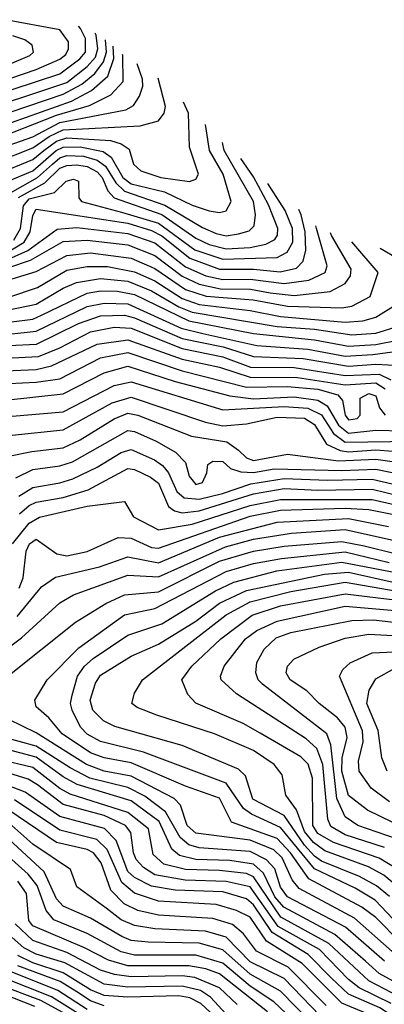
# Model space of a CAD drawing. Extents: x 501367 to 657802, y 482273 to 547541.
# Tile 570 of 656: x 592417 to 593490, y 541778 to 544681. Entities that reach past the tile are written whole.
import ezdxf

# ---------------------------------------------------------------- set-up
doc = ezdxf.new("R2010")
doc.units = 0

msp = doc.modelspace()

# ---------------------------------------------------------------- linework, layer by layer
at = {"layer": '0CON20XD'}
for points in [[(592197.7, 544442.3), (592465, 544534), (592535, 544564), (592552.4, 544577.6), (592560.4, 544595), (592560, 544615), (592535, 544650.4), (592375, 544680.5)], [(592259.2, 544430.8), (592535, 544520.7), (592594.1, 544565), (592610.2, 544585), (592610.8, 544625), (592595.4, 544655), (592589.5, 544661.1)], [(592262, 544398), (592555.4, 544495), (592615, 544542.2), (592639.7, 544570.3), (592646.8, 544595), (592641.8, 544635), (592639.1, 544641.2)], [(592275, 544502.1), (592446.6, 544575), (592457.8, 544585), (592453.1, 544605), (592431.6, 544621.6), (592396.8, 544633.2)], [(592286.7, 544373.3), (592545, 544460.8), (592599.8, 544490.2), (592637.8, 544522.2), (592663.7, 544556.3), (592672.2, 544585), (592669.5, 544621)], [(592303.7, 544346.3), (592569.4, 544440.6), (592628.6, 544471.4), (592675.8, 544514.2), (592693.7, 544566.3), (592692, 544602.2)], [(592335, 544324.7), (592525, 544398.8), (592622.7, 544427.3), (592685, 544459), (592721.2, 544498.8), (592719.9, 544575), (592719.3, 544577.8)], [(592366, 544304), (592455, 544335.4), (592535, 544377.4), (592728.8, 544415), (592752.2, 544427.8), (592769.8, 544455), (592779.1, 544485), (592778.4, 544505), (592762.4, 544550.1)], [(592345, 544259.1), (592455, 544302.5), (592503.6, 544336.4), (592545, 544355.8), (592771.9, 544368.1), (592825, 544382.3), (592842.3, 544405), (592845.8, 544425), (592824.6, 544507.8)], [(592349.1, 544225), (592455, 544268.3), (592487.3, 544295), (592525, 544322.6), (592555, 544332.5), (592684, 544324), (592715.4, 544315), (592739, 544299), (592752, 544255), (592773.1, 544235), (592831.9, 544215), (592916.9, 544203.1), (592935, 544210), (592943.6, 544225), (592916.3, 544305), (592913.3, 544405), (592898.9, 544437.1)], [(592377.5, 544202.5), (592455, 544235.4), (592524.3, 544295), (592544.8, 544305.2), (592595, 544306.2), (592662, 544292), (592685.7, 544275.7), (592720.8, 544215), (592745, 544196.6), (592843.1, 544173.1), (592925, 544133.8), (592975, 544117.2), (593005, 544112.3), (593025, 544117.4), (593039.4, 544145), (593016.2, 544225), (592975.4, 544295.4), (592966.7, 544353.3), (592963.5, 544371.6)], [(592389.5, 544170.5), (592469.4, 544215), (592513.1, 544255), (592535, 544273.3), (592555, 544279.7), (592605, 544278), (592645, 544266.8), (592669, 544249), (592699.3, 544199.3), (592725.4, 544175.4), (592843.9, 544133.9), (592955, 544067.6), (592995, 544050.2), (593025, 544043.8), (593061, 544049), (593092.3, 544057.7), (593107, 544073), (593111.3, 544105), (593105.5, 544145), (593018.4, 544295), (593014.3, 544318.9)], [(592413.3, 544156.7), (592490.6, 544199.4), (592535, 544242.7), (592555, 544250.5), (592585, 544252.2), (592615, 544247.4), (592645, 544232.2), (592659.3, 544215), (592675.8, 544175.8), (592695.2, 544155), (592835, 544106), (592935, 544036.1), (592975, 544017.8), (593025, 544005.1), (593095, 544009.1), (593141.6, 544018.4), (593167.8, 544032.2), (593175.5, 544045), (593176.4, 544065), (593149.5, 544135), (593105, 544217.1), (593068, 544271.7)], [(592399.4, 544030.6), (592419.3, 544065), (592427.8, 544132.2), (592445, 544152.2), (592519.2, 544170.9), (592553.6, 544205), (592575, 544210.4), (592589.4, 544205), (592590.5, 544155), (592598.9, 544145), (592716.6, 544113.4), (592825, 544081.1), (592932.4, 544002.4), (593015, 543974.3), (593175, 543979.1), (593204.4, 543995.6), (593220.5, 544025), (593220.3, 544065), (593198.2, 544118.2), (593147.5, 544198.1)], [(592333.5, 543966.5), (592429.9, 544025), (592447.8, 544055), (592455, 544103.3), (592465, 544121.9), (592735, 544080.6), (592805, 544059.5), (592835, 544043.6), (592917.9, 543977.9), (593005, 543945.2), (593105, 543945.4), (593183.2, 543936.8), (593232.1, 543947.9), (593251.6, 543968.4), (593258.9, 544001.1), (593256.8, 544055), (593245.7, 544105), (593238.6, 544121.1)], [(592375, 543970.4), (592440.2, 543999.8), (592527.4, 544062.6), (592585, 544067.6), (592735, 544050.4), (592815, 544022.6), (592905, 543951.7), (592965, 543925.4), (593015, 543914.9), (593095.8, 543915.8), (593195, 543902.5), (593267.8, 543912.3), (593316.4, 543935), (593321.6, 543955), (593290.4, 544065), (593288.4, 544073.3)], [(592385, 543950.5), (592448.5, 543971.5), (592545, 544026.2), (592615, 544030.4), (592735, 544016.8), (592815, 543985.3), (592895, 543924.1), (592945, 543900.7), (593007.6, 543887.6), (593096.2, 543886.2), (593154.7, 543875.3), (593225, 543867.8), (593331.2, 543878.8), (593375, 543902.4), (593390.4, 543925), (593392.7, 543945), (593334.6, 544044.6), (593332.1, 544052)], [(592480.6, 543809.4), (592615, 543873.9), (592655, 543881), (592705, 543880.3), (592755, 543870), (592915, 543792.8), (593105.1, 543755.1), (593285, 543737.2), (593385, 543718.4), (593465, 543723.3), (593535, 543736.7), (593575, 543753.4), (593604, 543775), (593654.1, 543855), (593659.5, 543935), (593652.4, 544005), (593637.8, 544035), (593632, 544039.4)], [(592395, 543916.7), (592465, 543938.1), (592555, 543985.5), (592625, 543993), (592745, 543977.6), (592815, 543947.4), (592905, 543885.1), (592965.7, 543865.7), (593104.4, 543855), (593205, 543835.7), (593365, 543831.5), (593395, 543835.9), (593448.6, 543865), (593472.3, 543935), (593394.4, 544025.5)], [(593532.1, 543975), (593478.6, 544005.9)], [(592385, 543863), (592469.3, 543890.7), (592555, 543941.7), (592615, 543953.3), (592675, 543953.3), (592755, 543937.4), (592815, 543911.2), (592895, 543858.2), (592945, 543841), (593095, 543823.6), (593185, 543806), (593375, 543788.4), (593427.5, 543792.5), (593465, 543803.2), (593525, 543841)], [(592385, 543824.9), (592465, 543841.5), (592545, 543889.5), (592584.3, 543905.7), (592655, 543917.6), (592735, 543910.2), (592805, 543881.1), (592885, 543833.9), (592925, 543817.9), (593175, 543776.5), (593285, 543768), (593395, 543751.2), (593465, 543756.2), (593535, 543777.8)], [(592385, 543753.2), (592465, 543762.4), (592615.1, 543834.9), (592665, 543845.3), (592735, 543842.5), (592891.7, 543771.6), (592955.5, 543755), (593115, 543719.7), (593265, 543709.7), (593375, 543688.4), (593456.9, 543693.1), (593536.1, 543703.9)], [(592385, 543719.8), (592465.8, 543724.2), (592590.2, 543785), (592655, 543807.6), (592725, 543809.4), (592755, 543801.6), (592895, 543740.6), (593016.2, 543716.2), (593105, 543687.3), (593251.6, 543681.6), (593385, 543658.7), (593465, 543665.4), (593538.4, 543661.6)], [(592385, 543788.5), (592455, 543798.2), (592480.6, 543809.4)], [(592375, 543682.8), (592472, 543688), (592535, 543713.3), (592625, 543760.3), (592695, 543773.9), (592745, 543771.3), (592895, 543710.8), (593015, 543686.3), (593096.5, 543656.5), (593225, 543655.2), (593375, 543632.1), (593475, 543635.7), (593509.1, 543619.1)], [(592375, 543645.9), (592465, 543649), (592510.6, 543660.6), (592645, 543724.2), (592735, 543737.1), (592895, 543679.6), (593005, 543656.3), (593095, 543626.4), (593235, 543626.1), (593375, 543604.4), (593465, 543609.6), (593492.4, 543592.4)], [(592385, 543608.4), (592465, 543611.7), (592535, 543622.1), (592655, 543683.3), (592735, 543699.9), (592895, 543645.6), (593085, 543597.3), (593205, 543598.8), (593295, 543591.4), (593353.8, 543575), (593367.7, 543557.7), (593375.2, 543515), (593385, 543500.5), (593410.5, 543505), (593419.5, 543515), (593419.5, 543565), (593445, 543578.8), (593465, 543572), (593476, 543536), (593493.1, 543515)], [(592375, 543559.1), (592545, 543577.4), (592665, 543639.5), (592735, 543659.5), (592874, 543614), (593035, 543572.2), (593105, 543563.3), (593225, 543569.2), (593295, 543559), (593321.9, 543541.9), (593355.2, 543485), (593385, 543461.7), (593465, 543470.8), (593545, 543468.4)], [(592395, 543511.6), (592545, 543524.3), (592695, 543602.6), (592745, 543613.1), (593015, 543530.1), (593195, 543540.1), (593265.2, 543535.2), (593305, 543516.2), (593340.3, 543460.3), (593375.2, 543435.2), (593575, 543438.4)], [(592395, 543455.7), (592545, 543471.1), (592689.2, 543550.9), (592745, 543567.7), (592964, 543494), (593015, 543483.6), (593085, 543489.5), (593175, 543508.8), (593255, 543506.3), (593285, 543487.4), (593319.7, 543429.7), (593360.1, 543410.1), (593385, 543406.3), (593465, 543412.7), (593565.1, 543404.9)], [(592385, 543393.4), (592452.1, 543407.9), (592545, 543418), (592595, 543442.1), (592695, 543504.1), (592735, 543520.6), (592764.7, 543515), (592923, 543453), (593026.3, 543436.3), (593061.4, 543411.4), (593085, 543388.5), (593105, 543380.8), (593205, 543400.2), (593355, 543380), (593465, 543384.6), (593575, 543369.5)], [(592405, 543330.5), (592455, 543354.1), (592535, 543364.9), (592572.5, 543377.5), (592735, 543469.5), (592755, 543466.5), (592818.1, 543438.1), (592875.3, 543405.3), (592904.7, 543375), (592915.5, 543335), (592935, 543310.7), (592955, 543315.8), (592967.8, 543345), (592970.2, 543369.8), (592985, 543379.2), (593015, 543378.1), (593037.9, 543357.9), (593067.7, 543347.7), (593105, 543346.2), (593166.2, 543356.2), (593365, 543351.3), (593465, 543355.2), (593585, 543331)], [(592414.2, 543275.8), (592455, 543301.5), (592535, 543314.9), (592572.7, 543327.3), (592645, 543361.4), (592715, 543404.9), (592745, 543413.2), (592813.3, 543383.3), (592836.7, 543366.7), (592854.6, 543344.6), (592879.6, 543289.6), (592900.8, 543270.8), (592945, 543266.8), (593013.9, 543283.9), (593097.7, 543312.3), (593195, 543328.2), (593323, 543323), (593455, 543326.2), (593585, 543295.6)], [(592416.1, 543223.9), (592445, 543248), (592465, 543258.1), (592545, 543272.2), (592618, 543295), (592735, 543357.6), (592755, 543354.9), (592802.1, 543332.1), (592825, 543314), (592855.1, 543245.1), (592872.4, 543232.4), (592895, 543226.5), (592945, 543232.7), (593105, 543282.5), (593195, 543298.3), (593295, 543293.3), (593455, 543296.6), (593575, 543267.3)], [(592395.6, 543135), (592445, 543196), (592475, 543213.6), (592615, 543246.7), (592725, 543260), (592751.6, 543215), (592825, 543176.4), (592925, 543193.4), (593095, 543248.9), (593185, 543266.3), (593455, 543266.1), (593575, 543238.3)], [(592415.6, 543005), (592426.9, 543035), (592435.7, 543114.3), (592445.2, 543135), (592465, 543149.2), (592526, 543106), (592555, 543100.3), (592615, 543112.5), (592706.2, 543153.8), (592745, 543151.8), (592805, 543124.9), (592825, 543122.3), (593095, 543217.4), (593185, 543234.6), (593375, 543240.3), (593445, 543236.4), (593645, 543196.3)], [(592409.1, 542920.9), (592481, 543009), (592522.4, 543037.6), (592651.9, 543068.1), (592735, 543097.3), (592825, 543079.1), (593005.1, 543154.9), (593175, 543198.9), (593385, 543210.4), (593503.1, 543186.9)], [(592359.2, 542810.8), (592421.7, 542858.3), (592535, 542962), (592575, 542985.6), (592735, 543043.4), (592825, 543038), (593023.1, 543126.9), (593105, 543149.5), (593217.1, 543167.1), (593375, 543177.3), (593581.9, 543131.9)], [(592381.3, 542745), (592580.9, 542905), (592670.5, 542959.5), (592725, 542985.1), (592825, 542994.2), (593005, 543084.1), (593105, 543113.5), (593195, 543128.8), (593365, 543142.6), (593430.9, 543129.1), (593526.4, 543106.4)], [(593538.8, 541958.8), (593465, 542034.1), (593424.2, 542064.2), (593268.2, 542148.2), (593214.4, 542225), (593175, 542266.9), (593040.3, 542315), (593005, 542385.8), (592905, 542420.9), (592745, 542489.8), (592665, 542504.3), (592625, 542519.4), (592542, 542575), (592502.8, 542622.8), (592465.4, 542655), (592461.5, 542675), (592498, 542735), (592590.7, 542829.3), (592725, 542926.1), (592814.5, 542944.5), (593025, 543053.7), (593105, 543077.4), (593187.5, 543092.5), (593375, 543111.4), (593505, 543080.6)], [(593552, 541992), (593463, 542085), (593405, 542120.4), (593285, 542177.1), (593185, 542299.1), (593098.8, 542338.8), (593075.6, 542355.6), (593025, 542430), (592781.7, 542521.7), (592655, 542552.7), (592615, 542574), (592595.9, 542595), (592571.1, 542645), (592566.7, 542665), (592571, 542689), (592586.6, 542745), (592607.4, 542775), (592632.6, 542797.4), (592735, 542866.5), (592835, 542900.1), (592992.8, 542997.2), (593047.2, 543022.8), (593174.3, 543055.7), (593365, 543081.6), (593575, 543040.9)], [(593506, 542096), (593467.7, 542127.7), (593417, 542155), (593305, 542199.7), (593285, 542214.7), (593255, 542247.4), (593195, 542335.1), (593103.1, 542383.1), (593081.2, 542451.2), (593061, 542471), (592895, 542541.4), (592697.2, 542597.2), (592663.9, 542613.9), (592631.9, 542645), (592624.5, 542675), (592639.8, 542725), (592655, 542748.1), (592745, 542804.1), (592825, 542839.4), (592935, 542907.6), (593005, 542960.5), (593085, 542998.2), (593314.1, 543045.9), (593385, 543052.2), (593525, 543020.6)], [(593532.2, 542122.2), (593489, 542159), (593443.8, 542183.8), (593315, 542230.5), (593281.5, 542255), (593255, 542287.8), (593231.8, 542351.8), (593200, 542395), (593189.4, 542455), (593166.4, 542485), (593105, 542526.1), (592990.4, 542575), (592820.8, 542630.8), (592762.6, 542652.6), (592746.5, 542665), (592754.6, 542695), (592778, 542735), (593025, 542926.2), (593095, 542964.3), (593215, 542994.6), (593375, 543022.6), (593585, 542986.5)], [(593535, 542172.6), (593475, 542209.2), (593340.9, 542255), (593295, 542281.4), (593279.7, 542305), (593279.2, 542445), (593266.2, 542486.2), (593245, 542507.5), (593125, 542577.1), (593075, 542605.8), (592935.6, 542665.6), (592911.5, 542691.5), (592893.7, 542735), (592923.4, 542775), (593008.5, 542855), (593101.4, 542925), (593185, 542953.1), (593375, 542987.6), (593618.9, 542958.9)], [(593490.6, 542240.6), (593375, 542277.6), (593332.5, 542302.5), (593323.9, 542323.9), (593309.3, 542485), (593291.7, 542531.7), (593260.3, 542560.3), (593055, 542693.3), (593010, 542735), (593007.5, 542745), (593019.2, 542775), (593082, 542855), (593115, 542880.1), (593175, 542907.4), (593375, 542951.3), (593635, 542929.4)], [(593525.8, 542265.8), (593412.5, 542305), (593375, 542330.5), (593350.7, 542385), (593332.7, 542542.7), (593320.6, 542575), (593131.5, 542721.5), (593118.5, 542735), (593111.9, 542755), (593114.8, 542785.2), (593136.5, 542825), (593172, 542858), (593215, 542873.9), (593395, 542909.9), (593458.6, 542911.4), (593595.4, 542895.4)], [(593588.4, 542278.4), (593440.4, 542350.4), (593385, 542393.3), (593364.9, 542465), (593366.6, 542505), (593380.5, 542565), (593375.1, 542595), (593352.7, 542622.7), (593298.3, 542665), (593262.6, 542702.6), (593212.7, 542735), (593201.1, 542755), (593204.8, 542775.2), (593223.5, 542795), (593298.8, 542831.2), (593375, 542857.4), (593445, 542869), (593638.1, 542858.1)], [(593506, 542375), (593452, 542415), (593416.1, 542465), (593414.5, 542495), (593427.8, 542552.2), (593426, 542584), (593358, 542745), (593368.2, 542765), (593389.6, 542785), (593455, 542813.8), (593825, 542830.4)], [(593498.4, 542465), (593483.2, 542505), (593472.1, 542585), (593439.3, 542665), (593445.9, 542704.1), (593465, 542737.8), (593521.4, 542768.6)], [(593513.7, 541933.7), (593402.2, 542032.2), (593239.9, 542119.9), (593218.9, 542145), (593189.9, 542209.9), (593165, 542233.5), (593095, 542261.8), (592935, 542282.5), (592910.3, 542305), (592890.5, 542365), (592872, 542385), (592745, 542450.2), (592665, 542465.6), (592613.8, 542485), (592465, 542578.5), (592385, 542617.6)], [(593513.9, 541743.9), (593477.4, 541767.4), (593385, 541807.5), (593335, 541855.1), (593266.2, 541925), (593160, 541990), (593105, 542071.6), (593085, 542089.4), (593015, 542109.2), (592874.4, 542114.4), (592805, 542126.1), (592755, 542151.7), (592735, 542169.5), (592701, 542261), (592666.7, 542296.7), (592535, 542331.7), (592433.2, 542403.2), (592303.7, 542453.7), (592185, 542518.4), (592026.9, 542546.9), (591945, 542584.6)], [(593490.6, 541905), (593375.8, 542005), (593205.1, 542095), (593185, 542123.5), (593167.6, 542177.6), (593143.8, 542203.8), (593095, 542228.1), (592945, 542239.2), (592915, 542248.4), (592889.4, 542269.4), (592845.8, 542345.8), (592785, 542392.1), (592735, 542417.5), (592623, 542445), (592565.4, 542475.4), (592465, 542539.1), (592365, 542566.8)], [(593548.5, 541828.5), (593475, 541869.3), (593435.1, 541905.1), (593345, 541984.1), (593194.4, 542064.4), (593168, 542095), (593134.4, 542164.4), (593105, 542190.9), (593035, 542201.6), (592934.9, 542204.9), (592886.8, 542216.8), (592864.2, 542235), (592827, 542317), (592745, 542377.7), (592586.3, 542426.3), (592545, 542448.6), (592465, 542506.9), (592335, 542541.1)], [(593535, 541799.7), (593445, 541847), (593327.3, 541957.3), (593185.6, 542035), (593105, 542154.3), (593085, 542163.3), (593005, 542172.3), (592905, 542175.3), (592840.9, 542190.9), (592809.5, 542219.5), (592796.3, 542295), (592735, 542343.5), (592565, 542397.6), (592535, 542414.1), (592455, 542476.4), (592355, 542499.9)], [(593510.4, 541780.4), (593416.7, 541826.7), (593385, 541851.5), (593299.3, 541939.3), (593177.8, 542007.8), (593095, 542124.2), (593025, 542140.3), (592904.4, 542144.4), (592815, 542159.4), (592781, 542181), (592760, 542205), (592751.9, 542225), (592744.2, 542284.2), (592728.6, 542305), (592665, 542334.4), (592545, 542366.7), (592469.6, 542425), (592441.5, 542441.5), (592327.2, 542477.2)], [(593475.8, 541735), (593365, 541781.4), (593248, 541898), (593143.8, 541963.8), (593095, 542035.1), (593055, 542054.9), (592995, 542072.2), (592825, 542081.8), (592755, 542105.4), (592717.4, 542137.4), (592674.4, 542234.4), (592643.6, 542263.6), (592535, 542291.4), (592400.9, 542380.9)], [(593319.3, 541775), (593207.2, 541887.2), (593114.1, 541935), (593076.1, 541986.1), (593043, 542013), (592985, 542031.4), (592825, 542040.9), (592765, 542054.6), (592724, 542074), (592685, 542114.8), (592656.7, 542195), (592634.5, 542225), (592615, 542234.9), (592525, 542254.9), (592385, 542350.5)], [(593300.8, 541745), (593195, 541853.8), (593095, 541903.5), (593025, 541975.8), (592964, 541994), (592815, 542000.7), (592755, 542009.9), (592715, 542027.2), (592671.4, 542061.4), (592585, 542124.4), (592566.5, 542175), (592455, 542250.6), (592394, 542305)], [(593255, 541699.6), (593165.1, 541785), (593095, 541831.1), (593015, 541899.6), (592935, 541922.7), (592755, 541923.1), (592715, 541932.7), (592615, 541986.7), (592517, 542027), (592494.5, 542054.5), (592467.9, 542127.9), (592441.5, 542161.5), (592336, 542256)], [(593275, 541724.5), (593185, 541816.5), (593095, 541866.8), (593015, 541939), (592945, 541958), (592795, 541960.8), (592745, 541966), (592717.6, 541977.6), (592625, 542031.6), (592545, 542066.9), (592525, 542089), (592489, 542169), (592384.9, 542264.9)], [(593146, 541756), (593005, 541868.2), (592965, 541882.9), (592915, 541891.2), (592735, 541891), (592678.6, 541908.6), (592607.6, 541945), (592455, 542009.2), (592443.8, 542025), (592436.8, 542105), (592411.1, 542141.1)], [(593057.2, 541777.2), (593005, 541827.1), (592932.5, 541857.5), (592895, 541862.3), (592745, 541858.9), (592696.2, 541866.2), (592655, 541879), (592555, 541931.1), (592455, 541966.4), (592403.8, 542015)], [(593025, 541749.2), (592978.7, 541798.7), (592948.7, 541818.7), (592895, 541831.9), (592735, 541828.5), (592665, 541837.8), (592550, 541900), (592465, 541925.7), (592428.7, 541945), (592394.7, 541974.7)], [(593005, 541729.6), (592950.4, 541780.4), (592917.4, 541797.4), (592885, 541803), (592735, 541799), (592665, 541804.1), (592625, 541820.3), (592545, 541870.9), (592455, 541900.4), (592411.6, 541921.6)], [(592665, 541773.1), (592625, 541787.9), (592585.1, 541815), (592535.4, 541845.3), (592411.6, 541891.6)], [(592615, 541762.7), (592529.2, 541819.2), (592375, 541880.4)], [(592615, 541714.3), (592478.8, 541788.8), (592355.5, 541835.5)], [(592605, 541740.9), (592510.4, 541800.4), (592366.7, 541856.7)], [(592461.5, 541771.5), (592326, 541825)]]:
    msp.add_lwpolyline(points, dxfattribs=at)

doc.saveas('drawing.dxf')
